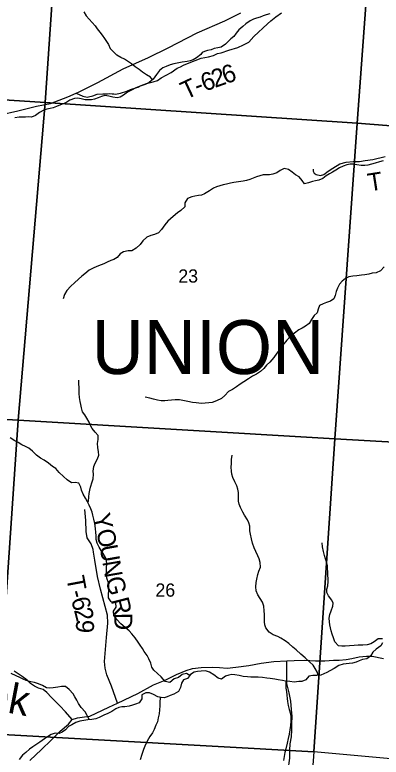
# Model space of a CAD drawing. Extents: x 1578669 to 1989827, y 208020 to 553079.
# Drawn here: x 1844968 to 1851077, y 352759 to 365146 of the extents above; entities that cross this region are included whole.
import ezdxf

# ---------------------------------------------------------------- set-up
doc = ezdxf.new("R2010")
doc.units = 0
for name, color, linetype in [('GM_X_County_Road', 7, 'Continuous'), ('GM_X_Minor_River', 7, 'Continuous'), ('GM_X_Minor_River_Text', 7, 'Continuous'), ('GM_X_Section', 7, 'Continuous'), ('GM_X_Section_Text', 7, 'Continuous'), ('GM_X_Township_Road', 7, 'Continuous'), ('GM_X_Township_Road_Text', 7, 'Continuous'), ('GM_X_Township_Text', 7, 'Continuous')]:
    doc.layers.add(name, color=color, linetype=linetype)

msp = doc.modelspace()

# ---------------------------------------------------------------- linework, layer by layer
at = {"layer": 'GM_X_County_Road'}
for points in [[(1844720, 363476), (1845017, 363542), (1845328, 363620), (1845561, 363666), (1845850, 363776), (1845991, 363838), (1846041, 363860), (1846353, 364020), (1846776, 364245), (1847196, 364434), (1847524, 364595), (1848009, 364844), (1848468, 365048), (1848737, 365180)], [(1845219, 352701), (1845415, 352885), (1845572, 353045), (1845725, 353192), (1845864, 353308), (1845922, 353386), (1846013, 353413), (1846131, 353431), (1846219, 353442), (1846537, 353591), (1846682, 353661), (1847019, 353823), (1847283, 353966), (1847475, 354042), (1847664, 354137), (1847825, 354206), (1847933, 354236), (1848074, 354257), (1848268, 354262), (1848383, 354253), (1848511, 354243), (1848653, 354258), (1848870, 354289), (1849079, 354328), (1849285, 354357), (1849504, 354366), (1849626, 354373), (1849798, 354376), (1849981, 354369), (1850139, 354368), (1850284, 354375), (1850378, 354377), (1850494, 354386), (1850588, 354408), (1850711, 354433), (1850831, 354446), (1850927, 354444), (1851114, 354405)]]:
    msp.add_lwpolyline(points, dxfattribs=at)
at = {"layer": 'GM_X_Minor_River'}
for points in [[(1846116, 365197), (1846158, 365130), (1846209, 365075), (1846255, 365021), (1846306, 364962), (1846343, 364911), (1846387, 364858), (1846426, 364805), (1846462, 364752), (1846497, 364701), (1846528, 364650), (1846560, 364583), (1846669, 364473)], [(1849161, 365144), (1849110, 365128), (1849060, 365109), (1849001, 365093), (1848947, 365072), (1848894, 365047), (1848823, 364997), (1848768, 364952), (1848706, 364896), (1848657, 364839), (1848621, 364784), (1848570, 364745), (1848480, 364659), (1848409, 364609), (1848352, 364593), (1848294, 364584), (1848240, 364561), (1848183, 364549), (1848133, 364532), (1848090, 364519), (1848068, 364482)], [(1849221, 365163), (1849161, 365144)], [(1848068, 364482), (1847997, 364431), (1847942, 364394), (1847892, 364377), (1847840, 364370), (1847759, 364357), (1847705, 364346), (1847619, 364330), (1847558, 364311), (1847490, 364283), (1847437, 364262), (1847378, 364215), (1847331, 364149), (1847276, 364072), (1847210, 364015), (1847144, 363985), (1847093, 363966), (1847043, 363949), (1846988, 363926), (1846924, 363895), (1846849, 363856), (1846778, 363807), (1846725, 363774), (1846675, 363761), (1846603, 363775), (1846537, 363790), (1846467, 363798), (1846415, 363785), (1846357, 363762), (1846298, 363741), (1846248, 363730), (1846196, 363727), (1846142, 363728), (1846072, 363743), (1846016, 363754), (1845962, 363751), (1845886, 363723), (1845821, 363680), (1845730, 363642), (1845663, 363615), (1845607, 363596), (1845557, 363583), (1845504, 363572), (1845450, 363557), (1845377, 363516), (1845310, 363467), (1845245, 363441), (1845195, 363442), (1845145, 363441), (1845091, 363440), (1845039, 363439), (1844967, 363426)], [(1847264, 364063), (1847228, 364105), (1847163, 364147), (1847096, 364192), (1847040, 364235), (1846973, 364279), (1846914, 364326), (1846849, 364375), (1846796, 364408), (1846736, 364436), (1846669, 364473)], [(1851113, 362712), (1851052, 362691), (1850980, 362671), (1850914, 362652), (1850857, 362639), (1850805, 362630), (1850745, 362633), (1850673, 362645), (1850611, 362654), (1850559, 362655), (1850507, 362646), (1850445, 362623), (1850380, 362592), (1850323, 362553), (1850268, 362522), (1850218, 362495), (1850163, 362460), (1850102, 362413), (1850038, 362387), (1849985, 362378), (1849931, 362365), (1849867, 362342), (1849798, 362325), (1849761, 362384), (1849710, 362441), (1849647, 362478), (1849592, 362522), (1849531, 362563), (1849461, 362584), (1849392, 362550), (1849337, 362511), (1849271, 362488), (1849217, 362479), (1849165, 362478), (1849110, 362475), (1849052, 362460), (1848998, 362443), (1848943, 362420), (1848887, 362399), (1848830, 362382), (1848778, 362371), (1848622, 362346), (1848565, 362335), (1848499, 362323), (1848441, 362308), (1848386, 362295), (1848334, 362278), (1848281, 362253), (1848213, 362210), (1848131, 362162), (1848079, 362137), (1848029, 362130), (1847971, 362119), (1847920, 362108), (1847850, 362079), (1847804, 362008), (1847805, 361944), (1847738, 361883), (1847681, 361842), (1847606, 361783), (1847520, 361703)], [(1847520, 361703), (1847471, 361643), (1847413, 361564), (1847362, 361509), (1847298, 361481), (1847235, 361466), (1847169, 361437), (1847103, 361374), (1847056, 361315), (1846993, 361250), (1846918, 361209), (1846856, 361207), (1846782, 361190), (1846727, 361157), (1846676, 361098), (1846619, 361061), (1846567, 361046), (1846510, 361017), (1846455, 360994), (1846405, 360973), (1846338, 360946), (1846276, 360919), (1846209, 360883), (1846138, 360826), (1846087, 360783), (1846032, 360736), (1845961, 360677), (1845900, 360616), (1845836, 360547), (1845797, 360480), (1845772, 360408)], [(1851129, 360944), (1851067, 360873), (1850997, 360841), (1850925, 360834), (1850870, 360821), (1850806, 360810), (1850748, 360801), (1850674, 360791), (1850605, 360788), (1850539, 360773), (1850481, 360748), (1850428, 360703), (1850383, 360652), (1850349, 360585), (1850326, 360531), (1850309, 360465), (1850286, 360410), (1850233, 360371), (1850164, 360344), (1850112, 360323), (1850047, 360294), (1850026, 360236), (1850013, 360172), (1849960, 360127), (1849913, 360060), (1849879, 359995), (1849818, 359950), (1849760, 359917), (1849707, 359890), (1849632, 359837), (1849567, 359784), (1849504, 359720), (1849432, 359631), (1849395, 359575), (1849339, 359498), (1849286, 359429), (1849220, 359348), (1849167, 359301), (1849118, 359246), (1849065, 359195), (1848996, 359152), (1848930, 359114), (1848865, 359075), (1848788, 359024), (1848725, 358981), (1848666, 358936), (1848597, 358896), (1848530, 358859), (1848473, 358796), (1848412, 358745), (1848331, 358703), (1848260, 358678), (1848202, 358671), (1848142, 358664)], [(1846187, 357006), (1846199, 357029), (1846202, 357101), (1846207, 357161), (1846216, 357213), (1846229, 357267), (1846257, 357352), (1846274, 357404), (1846280, 357480), (1846277, 357534), (1846284, 357608), (1846309, 357666), (1846347, 357739), (1846368, 357797), (1846363, 357853), (1846352, 357924), (1846344, 357994), (1846357, 358058), (1846356, 358124), (1846309, 358185), (1846256, 358244), (1846229, 358295), (1846206, 358349), (1846166, 358416), (1846134, 358469), (1846099, 358520), (1846079, 358590), (1846068, 358643), (1846055, 358693), (1846044, 358759), (1846041, 358828), (1846040, 358884), (1846039, 358934), (1846036, 358984), (1846036, 359048)], [(1848142, 358664), (1848080, 358661), (1847990, 358671), (1847932, 358678), (1847852, 358692), (1847713, 358723), (1847643, 358724), (1847581, 358717), (1847520, 358708), (1847470, 358703), (1847406, 358705), (1847348, 358716), (1847279, 358735), (1847219, 358748), (1847141, 358764)], [(1847885, 354122), (1847829, 354153), (1847761, 354138), (1847695, 354086), (1847623, 354065), (1847552, 354006), (1847474, 354022), (1847411, 354097), (1847287, 354208), (1847254, 354261), (1847236, 354329), (1847201, 354402), (1847174, 354454), (1847127, 354520), (1847096, 354570), (1847059, 354627), (1847024, 354680), (1846976, 354751), (1846919, 354818), (1846872, 354869), (1846807, 354925), (1846734, 354986), (1846667, 355058), (1846619, 355125), (1846616, 355195), (1846657, 355264), (1846651, 355335), (1846575, 355350), (1846532, 355415), (1846531, 355477), (1846537, 355545), (1846538, 355611), (1846531, 355670), (1846504, 355744), (1846497, 355794), (1846497, 355861), (1846498, 355913), (1846501, 355983), (1846496, 356037), (1846479, 356091), (1846442, 356156), (1846405, 356209), (1846376, 356264), (1846339, 356329), (1846327, 356391), (1846322, 356457), (1846321, 356507), (1846316, 356572), (1846300, 356658), (1846287, 356729), (1846270, 356799), (1846255, 356849), (1846236, 356902), (1846210, 356963), (1846181, 357017), (1846148, 357080), (1846105, 357149), (1846082, 357214), (1846067, 357264), (1846036, 357331), (1845975, 357342), (1845911, 357339), (1845843, 357385), (1845778, 357442), (1845710, 357507), (1845649, 357575), (1845595, 357612), (1845528, 357665), (1845455, 357717), (1845398, 357748), (1845331, 357797), (1845260, 357867), (1845201, 357914), (1845145, 357943), (1845084, 357971), (1845021, 358010), (1844969, 358039), (1844892, 358087)], [(1850026, 354123), (1850017, 354174), (1849979, 354241), (1849942, 354292), (1849881, 354351), (1849808, 354415), (1849737, 354478), (1849660, 354548), (1849607, 354597), (1849538, 354656), (1849479, 354700), (1849404, 354745), (1849352, 354772), (1849277, 354800), (1849208, 354843), (1849153, 354917), (1849140, 354969), (1849133, 355019), (1849132, 355077), (1849133, 355137), (1849128, 355198), (1849118, 355276), (1849101, 355344), (1849060, 355409), (1849019, 355468), (1848991, 355537), (1848986, 355601), (1848993, 355675), (1849004, 355727), (1849020, 355805), (1849039, 355861), (1849064, 355930), (1849058, 356007), (1849043, 356067), (1849020, 356120), (1848987, 356190), (1848960, 356253), (1848934, 356328), (1848915, 356400), (1848901, 356479), (1848890, 356537), (1848885, 356611), (1848872, 356670), (1848851, 356720), (1848797, 356795), (1848770, 356846), (1848731, 356925), (1848710, 356982), (1848701, 357032), (1848700, 357086), (1848698, 357178), (1848687, 357232), (1848670, 357287), (1848637, 357354), (1848601, 357423), (1848588, 357479), (1848581, 357529), (1848578, 357597), (1848581, 357657), (1848584, 357724), (1848590, 357796)], [(1851101, 354736), (1851029, 354735), (1850960, 354681), (1850907, 354648), (1850843, 354633), (1850771, 354630), (1850695, 354626), (1850627, 354623), (1850552, 354616), (1850480, 354612), (1850424, 354611), (1850364, 354618), (1850304, 354686), (1850281, 354752), (1850258, 354811), (1850245, 354867), (1850232, 354917), (1850221, 354968), (1850214, 355018), (1850209, 355076), (1850220, 355142), (1850245, 355202), (1850273, 355277), (1850278, 355329), (1850253, 355380), (1850198, 355451), (1850171, 355504), (1850172, 355562), (1850187, 355620), (1850193, 355690), (1850192, 355740), (1850189, 355790), (1850188, 355850), (1850185, 355902), (1850180, 355953), (1850169, 356003), (1850150, 356071), (1850133, 356124), (1850116, 356192), (1850100, 356267), (1850091, 356333)], [(1851102, 354668), (1851073, 354616), (1850994, 354562), (1850939, 354509), (1850901, 354447), (1850837, 354398), (1850766, 354388), (1850712, 354365), (1850659, 354342), (1850599, 354325), (1850545, 354320), (1850493, 354317), (1850442, 354312), (1850370, 354287), (1850295, 354241), (1850222, 354200), (1850169, 354169), (1850119, 354148), (1850069, 354129), (1850004, 354120), (1849938, 354120), (1849870, 354113), (1849819, 354052), (1849754, 354023), (1849704, 354020), (1849628, 354013), (1849552, 354019), (1849484, 354028), (1849432, 354037), (1849360, 354049), (1849305, 354060), (1849229, 354069), (1849169, 354079), (1849097, 354088), (1849025, 354093), (1848961, 354095), (1848905, 354096), (1848849, 354101), (1848777, 354106), (1848711, 354122), (1848639, 354135), (1848589, 354136), (1848535, 354129)], [(1846214, 353382), (1846139, 353515), (1846074, 353590), (1846032, 353657), (1846001, 353712), (1845968, 353763), (1845939, 353815), (1845876, 353887), (1845811, 353938), (1845745, 353939), (1845685, 353929), (1845608, 353916), (1845548, 353909), (1845494, 353918), (1845427, 353952), (1845365, 353985), (1845296, 354004), (1845236, 354018), (1845156, 354037), (1845105, 354062), (1845051, 354089), (1844988, 354115), (1844904, 354156)], [(1848535, 354129), (1848483, 354108), (1848416, 354063), (1848360, 354076), (1848285, 354134), (1848214, 354180), (1848146, 354199), (1848076, 354196), (1848016, 354189), (1847957, 354177), (1847895, 354136), (1847849, 354070), (1847779, 354050), (1847750, 353992), (1847730, 353920), (1847697, 353853), (1847622, 353812), (1847560, 353788), (1847509, 353767), (1847459, 353751), (1847409, 353752), (1847351, 353766), (1847282, 353803), (1847214, 353832), (1847152, 353832), (1847087, 353801), (1847084, 353735), (1847039, 353668), (1846978, 353643), (1846928, 353624), (1846876, 353609), (1846805, 353600), (1846755, 353597), (1846703, 353586), (1846652, 353565), (1846584, 353522), (1846519, 353489), (1846454, 353459), (1846375, 353418), (1846319, 353401), (1846253, 353386), (1846188, 353380), (1846118, 353371), (1846054, 353360), (1845985, 353338), (1845917, 353301), (1845864, 353268), (1845811, 353217), (1845760, 353174), (1845710, 353151), (1845642, 353162), (1845575, 353137), (1845514, 353098), (1845462, 353067), (1845383, 353007), (1845320, 352964), (1845267, 352931), (1845214, 352890), (1845153, 352839), (1845096, 352792), (1845041, 352721)], [(1849489, 354028), (1849485, 353972), (1849490, 353908), (1849501, 353856), (1849502, 353795), (1849511, 353739), (1849518, 353689), (1849526, 353623), (1849541, 353554), (1849564, 353484), (1849569, 353433), (1849571, 353357), (1849566, 353287), (1849552, 353213), (1849541, 353143), (1849526, 353070), (1849512, 352994), (1849490, 352898), (1849473, 352834), (1849462, 352770), (1849448, 352702)], [(1847394, 353756), (1847387, 353669), (1847386, 353617), (1847381, 353551), (1847374, 353481), (1847360, 353415), (1847345, 353351), (1847322, 353291), (1847290, 353218), (1847263, 353166), (1847222, 353101), (1847177, 353028), (1847137, 352944), (1847114, 352886), (1847084, 352803), (1847061, 352717)]]:
    msp.add_lwpolyline(points, dxfattribs=at)
at = {"layer": 'GM_X_Section'}
for points in [[(1845843, 369059), (1845472, 363681), (1839878, 364047), (1840233, 369517)], [(1845843, 369059), (1851069, 368644), (1850675, 363336), (1845472, 363681)], [(1851069, 368644), (1856524, 368206), (1856113, 362912), (1850675, 363336)], [(1845472, 363681), (1845025, 358383), (1839574, 358693), (1839878, 364047)], [(1850675, 363336), (1850307, 358069), (1845025, 358383), (1845472, 363681)], [(1850675, 363336), (1856113, 362912), (1855700, 357766), (1850307, 358069)], [(1839574, 358693), (1845025, 358383), (1844662, 353144), (1839269, 353462)], [(1845025, 358383), (1850307, 358069), (1849954, 352849), (1844662, 353144)], [(1850307, 358069), (1855700, 357766), (1855214, 352368), (1849954, 352849)], [(1849954, 352849), (1849557, 347455), (1844321, 347760), (1844662, 353144)]]:
    msp.add_lwpolyline(points, close=True, dxfattribs=at)
at = {"layer": 'GM_X_Township_Road'}
for points in [[(1845991, 363838), (1846104, 363791), (1846172, 363770), (1846197, 363778), (1846269, 363795), (1846339, 363821), (1846436, 363826), (1846511, 363827), (1846551, 363831), (1846592, 363828), (1846617, 363826), (1846648, 363825), (1846728, 363840), (1846834, 363872), (1846897, 363898), (1846985, 363928), (1847024, 363939), (1847074, 363968), (1847162, 364001), (1847211, 364013), (1847275, 364029), (1847348, 364049), (1847410, 364097), (1847574, 364186), (1847674, 364256), (1847732, 364276), (1847780, 364306), (1847848, 364333), (1848074, 364423), (1848200, 364447), (1848280, 364470), (1848346, 364502), (1848408, 364514), (1848536, 364558), (1848688, 364604), (1848780, 364647), (1848868, 364693), (1848956, 364783), (1849182, 364994), (1849240, 365048), (1849322, 365111), (1849414, 365179)], [(1849941, 362571), (1849942, 362535), (1849960, 362504), (1849994, 362480), (1850066, 362468), (1850122, 362483), (1850193, 362537), (1850269, 362587), (1850386, 362659), (1850492, 362688), (1850613, 362697), (1850715, 362701), (1850813, 362718), (1850940, 362730), (1851144, 362783)], [(1846682, 353661), (1846579, 353942), (1846504, 354133), (1846472, 354246), (1846463, 354356), (1846495, 354755), (1846518, 354996), (1846513, 355130), (1846397, 355563), (1846346, 355773), (1846301, 356045), (1846282, 356179), (1846274, 356223), (1846240, 356318), (1846172, 356421), (1846155, 356525), (1846150, 356710), (1846133, 356892)], [(1849526, 352529), (1849545, 352666), (1849552, 352744), (1849554, 352874), (1849561, 352983), (1849581, 353099), (1849586, 353215), (1849589, 353320), (1849593, 353436), (1849584, 353554), (1849572, 353691), (1849545, 353833), (1849506, 353986), (1849502, 354129), (1849504, 354366)], [(1845922, 353386), (1845815, 353515), (1845721, 353616), (1845580, 353757), (1845502, 353840), (1845438, 353886), (1845364, 353909), (1845294, 353941), (1845230, 353990), (1845176, 354042), (1845092, 354105), (1844956, 354192)]]:
    msp.add_lwpolyline(points, dxfattribs=at)

# ---------------------------------------------------------------- texts
at = {"layer": 'GM_X_Minor_River_Text'}
msp.add_text('Creek', height=500, rotation=349.2063, dxfattribs=at).set_placement((1843409, 353776))
at = {"layer": 'GM_X_Section_Text'}
for s, p in [('23', (1847695, 360678)), ('26', (1847313, 355437))]:
    msp.add_text(s, height=221, rotation=0, dxfattribs=at).set_placement(p)
at = {"layer": 'GM_X_Township_Road_Text'}
for s, rotation, p in [('6', 19.3006, (1848479, 363986)), ('6', 19.8751, (1848132, 363862)), ('2', 19.4042, (1848305, 363925)), ('T', 25.1179, (1847820, 363726)), ('-', 20.9142, (1848018, 363819)), ('T', 8.8895, (1850877, 362197)), ('Y', 283.3736, (1846259, 356789)), ('O', 283.3171, (1846320, 356532)), ('U', 280.0696, (1846380, 356279)), ('N', 279.8181, (1846426, 356020)), ('T', 280.756, (1845825, 355757)), ('G', 284.1099, (1846477, 355736)), ('-', 284.1306, (1845871, 355517)), ('6', 285.1423, (1845903, 355392)), ('R', 284.2398, (1846567, 355385)), ('2', 284.3884, (1845951, 355215)), ('9', 266.9437, (1845994, 355060)), ('D', 270.8816, (1846625, 355165))]:
    msp.add_text(s, height=300, rotation=rotation, dxfattribs=at).set_placement(p)
at = {"layer": 'GM_X_Township_Text'}
msp.add_text('UNION', height=900, rotation=0, dxfattribs=at).set_placement((1846249, 359152))

doc.saveas('drawing.dxf')
